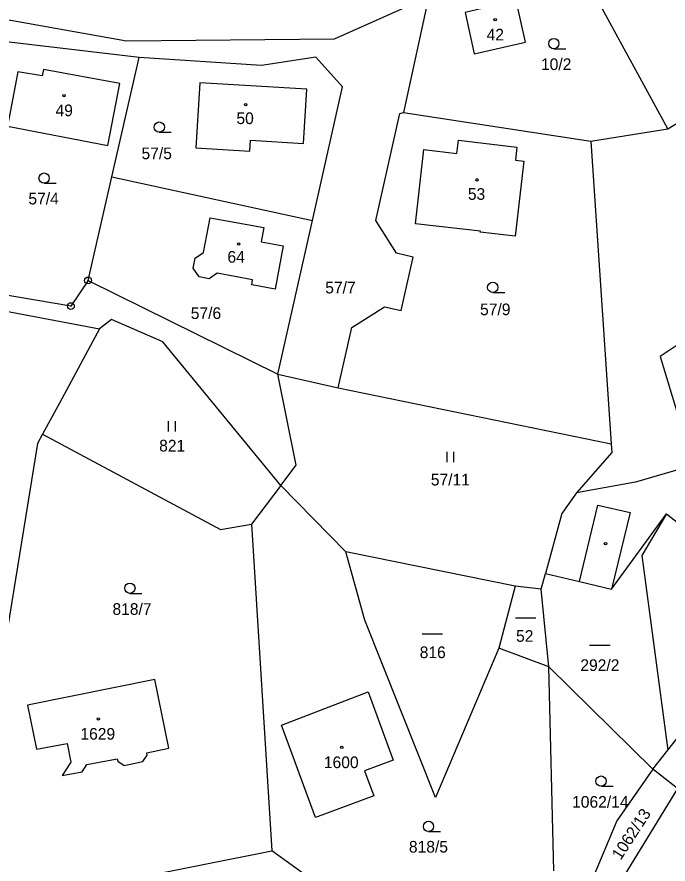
# Model space of a CAD drawing. Extents: x -680203 to -673936, y -1102717 to -1093650.
# Drawn here: x -678840.6 to -678745.8, y -1097696 to -1097572.5 of the extents above; entities that cross this region are included whole.
import ezdxf

# ---------------------------------------------------------------- set-up
doc = ezdxf.new("R2010")
doc.units = 0
for name, color, linetype in [('SOxx02xx_Koleje_param další_Popis10', 7, 'Continuous'), ('SOxxxxxx_Koleje_hlavní_body_Popis10', 7, 'Continuous'), ('SOxxxxxx_Koleje_param další_Popis10', 7, 'Continuous'), ('SOxxxxxx_Osa_bod_P', 7, 'Continuous'), ('SOxxxxxx_Staničení_Popis10', 7, 'Continuous'), ('x_prac', 7, 'Continuous')]:
    doc.layers.add(name, color=color, linetype=linetype)

msp = doc.modelspace()

# ---------------------------------------------------------------- linework, layer by layer
at = {"layer": 'SOxx02xx_Koleje_param další_Popis10'}
for centre, radius in [((-678830.25, -1097610.94), 0.5), ((-678830.25, -1097610.94), 0.0303), ((-678832.75, -1097614.68), 0.5), ((-678832.75, -1097614.68), 0.0303)]:
    msp.add_circle(centre, radius, dxfattribs=at)
at = {"layer": 'SOxxxxxx_Koleje_hlavní_body_Popis10'}
for p, q in [((-678762.43, -1097577.18), (-678760.68, -1097577.18)), ((-678819.87, -1097589.34), (-678818.12, -1097589.34)), ((-678836.64, -1097596.77), (-678834.89, -1097596.77)), ((-678771.33, -1097612.69), (-678769.58, -1097612.69)), ((-678818.51, -1097632.96), (-678818.51, -1097631.46)), ((-678817.51, -1097632.96), (-678817.51, -1097631.46)), ((-678777.97, -1097637.41), (-678777.97, -1097635.91)), ((-678776.97, -1097637.41), (-678776.97, -1097635.91)), ((-678824.15, -1097656.53), (-678822.4, -1097656.53)), ((-678768.03, -1097660.09), (-678765.03, -1097660.09)), ((-678781.62, -1097662.42), (-678778.62, -1097662.42)), ((-678757.24, -1097664.09), (-678754.24, -1097664.09)), ((-678755.56, -1097684.63), (-678753.81, -1097684.63)), ((-678780.68, -1097691.23), (-678778.93, -1097691.23))]:
    msp.add_line(p, q, dxfattribs=at)
for centre in [(-678762.43, -1097576.43), (-678819.87, -1097588.59), (-678836.64, -1097596.02), (-678771.33, -1097611.94), (-678824.15, -1097655.78), (-678755.56, -1097683.88), (-678780.68, -1097690.48)]:
    msp.add_circle(centre, 0.75, dxfattribs=at)
at = {"layer": 'SOxxxxxx_Koleje_param další_Popis10'}
for centre in [(-678770.97, -1097572.94), (-678833.75, -1097584), (-678807.28, -1097585.34), (-678773.62, -1097596.28), (-678808.3, -1097605.61), (-678754.91, -1097649.29), (-678828.75, -1097674.83), (-678793.3, -1097678.96)]:
    msp.add_circle(centre, 0.175, dxfattribs=at)
at = {"layer": 'SOxxxxxx_Staničení_Popis10'}
for p, q in [((-678758.71, -1097654.81), (-678756.03, -1097643.67)), ((-678756.03, -1097643.67), (-678751.34, -1097644.73)), ((-678751.34, -1097644.73), (-678754.03, -1097655.93))]:
    msp.add_line(p, q, dxfattribs=at)
at = {"layer": 'x_prac'}
for p, q in [((-678745.85, -1097588.85), (-678758.55, -1097565.52)), ((-678780.66, -1097569.63), (-678784.32, -1097586.47)), ((-678822.82, -1097578.47), (-678841.73, -1097576.24)), ((-678826.79, -1097595.82), (-678822.82, -1097578.47)), ((-678784.32, -1097586.47), (-678757.04, -1097590.62)), ((-678757.04, -1097590.62), (-678745.85, -1097588.85)), ((-678830.25, -1097610.94), (-678826.79, -1097595.82)), ((-678826.79, -1097595.82), (-678797.56, -1097602.19)), ((-678802.6, -1097624.59), (-678797.56, -1097602.19)), ((-678830.25, -1097610.94), (-678802.6, -1097624.59)), ((-678851.08, -1097613.73), (-678828.6, -1097617.98)), ((-678851.08, -1097613.73), (-678828.6, -1097617.98)), ((-678826.83, -1097616.62), (-678828.6, -1097617.98)), ((-678826.83, -1097616.62), (-678828.6, -1097617.98)), ((-678828.6, -1097617.98), (-678834.42, -1097628.8)), ((-678802.6, -1097624.59), (-678793.83, -1097626.56)), ((-678793.83, -1097626.56), (-678754.06, -1097634.75)), ((-678834.42, -1097628.8), (-678836.87, -1097633.33)), ((-678836.87, -1097633.33), (-678837.6, -1097634.67)), ((-678837.6, -1097634.67), (-678851.53, -1097720.29)), ((-678802.2, -1097640.83), (-678806.44, -1097646.44)), ((-678792.7, -1097650.47), (-678802.2, -1097640.83)), ((-678792.7, -1097650.47), (-678802.2, -1097640.83)), ((-678754.03, -1097655.93), (-678746.02, -1097644.93)), ((-678746.02, -1097644.93), (-678744.24, -1097646.35)), ((-678806.44, -1097646.44), (-678803.48, -1097694.06)), ((-678768.04, -1097655.46), (-678792.7, -1097650.47)), ((-678789.97, -1097660.43), (-678792.7, -1097650.47)), ((-678768.04, -1097655.46), (-678792.7, -1097650.47)), ((-678764.28, -1097655.93), (-678763.65, -1097653.62)), ((-678768.04, -1097655.46), (-678770.46, -1097664.52)), ((-678768.04, -1097655.46), (-678770.46, -1097664.52)), ((-678764.28, -1097655.93), (-678768.04, -1097655.46)), ((-678763.16, -1097667.22), (-678764.28, -1097655.93)), ((-678763.16, -1097667.22), (-678770.46, -1097664.52)), ((-678763.16, -1097667.22), (-678770.46, -1097664.52)), ((-678748, -1097682.14), (-678763.16, -1097667.22)), ((-678762.44, -1097696.96), (-678763.16, -1097667.22)), ((-678748, -1097682.14), (-678763.16, -1097667.22)), ((-678748, -1097682.14), (-678745.83, -1097679.39)), ((-678744.42, -1097684.98), (-678748, -1097682.14)), ((-678744.42, -1097684.98), (-678748, -1097682.14))]:
    msp.add_line(p, q, dxfattribs=at)
for points in [[(-678780.66, -1097569.63), (-678794.4, -1097575.79), (-678824.67, -1097576.09), (-678846.71, -1097572.15), (-678863.75, -1097565.95), (-678869.98, -1097562.3), (-678871.65, -1097565.05)], [(-678766.55, -1097576.22), (-678767.9, -1097570.14), (-678775.36, -1097571.91), (-678774.04, -1097577.92), (-678766.55, -1097576.22)], [(-678797.56, -1097602.19), (-678793.18, -1097582.71), (-678797.06, -1097578.42), (-678804.97, -1097579.63), (-678822.82, -1097578.47)], [(-678840.48, -1097580.53), (-678841.99, -1097588.47), (-678827.36, -1097591.27), (-678825.64, -1097582.24), (-678836.74, -1097580.18), (-678836.92, -1097581.12), (-678840.48, -1097580.53)], [(-678814.55, -1097591.62), (-678806.67, -1097592.11), (-678806.57, -1097590.52), (-678798.86, -1097590.99), (-678798.38, -1097583.06), (-678813.97, -1097582.12), (-678814.55, -1097591.62)], [(-678793.83, -1097626.56), (-678791.86, -1097617.79), (-678787.09, -1097614.77), (-678784.65, -1097615.32), (-678782.9, -1097607.53), (-678785.34, -1097606.98), (-678788.36, -1097602.21), (-678784.85, -1097586.63), (-678784.32, -1097586.47)], [(-678745.85, -1097588.85), (-678741.61, -1097586.29), (-678738.95, -1097593.35)], [(-678782.57, -1097602.71), (-678781.36, -1097591.85), (-678776.53, -1097592.44), (-678776.32, -1097590.52), (-678767.82, -1097591.5), (-678768.02, -1097593.4), (-678766.8, -1097593.54), (-678768.04, -1097604.48), (-678773.14, -1097603.9), (-678773.12, -1097603.76), (-678782.57, -1097602.71)], [(-678757.04, -1097590.62), (-678755.53, -1097613.06), (-678754.06, -1097634.75)], [(-678812.61, -1097610.7), (-678814.07, -1097610.41), (-678814.93, -1097609.17), (-678814.65, -1097607.71), (-678813.44, -1097606.85), (-678812.47, -1097601.79), (-678804.64, -1097603.23), (-678805.02, -1097605.32), (-678801.83, -1097605.91), (-678802.98, -1097612.2), (-678806.41, -1097611.57), (-678806.28, -1097610.83), (-678811.44, -1097609.89), (-678812.61, -1097610.7)], [(-678830.25, -1097610.94), (-678832.75, -1097614.68), (-678850.22, -1097611.71), (-678848.27, -1097604.02)], [(-678718.7, -1097605.14), (-678723.34, -1097608.58), (-678726.26, -1097609.36), (-678738.66, -1097616.5), (-678746.96, -1097622.01)], [(-678802.2, -1097640.83), (-678819.37, -1097619.88), (-678826.83, -1097616.62)], [(-678802.2, -1097640.83), (-678819.37, -1097619.88), (-678826.83, -1097616.62)], [(-678746.96, -1097622.01), (-678743.45, -1097633.56), (-678720.22, -1097627.52)], [(-678802.2, -1097640.83), (-678799.93, -1097637.83), (-678802.6, -1097624.59)], [(-678836.87, -1097633.33), (-678810.97, -1097647.21), (-678806.44, -1097646.44)], [(-678754.06, -1097634.75), (-678753.98, -1097635.99), (-678759.13, -1097641.89)], [(-678738.19, -1097636.75), (-678750.54, -1097640.35), (-678759.13, -1097641.89)], [(-678759.13, -1097641.89), (-678761.27, -1097644.9), (-678763.65, -1097653.62)], [(-678745.83, -1097679.39), (-678728.31, -1097657.08), (-678715.57, -1097643.51)], [(-678746.02, -1097644.93), (-678749.6, -1097651.03), (-678745.83, -1097679.39)], [(-678763.65, -1097653.62), (-678758.71, -1097654.81), (-678754.03, -1097655.93)], [(-678770.46, -1097664.52), (-678779.68, -1097686.28), (-678789.97, -1097660.43)], [(-678821.64, -1097680.09), (-678821.71, -1097679.75), (-678818.47, -1097679.09), (-678820.51, -1097669.06), (-678839.06, -1097672.84), (-678837.76, -1097679.23), (-678833.3, -1097678.39), (-678832.76, -1097681.13), (-678833.99, -1097683.09), (-678831.09, -1097682.53), (-678830.43, -1097681.46), (-678825.99, -1097680.62), (-678825.92, -1097680.96), (-678824.97, -1097681.59), (-678822.27, -1097681.04), (-678821.64, -1097680.09)], [(-678789.45, -1097670.88), (-678785.81, -1097680.82), (-678789.99, -1097682.38), (-678788.63, -1097686.05), (-678797.14, -1097689.21), (-678802.07, -1097675.71), (-678789.45, -1097670.88)], [(-678748, -1097682.14), (-678753.28, -1097689.68), (-678756.79, -1097698.1)], [(-678744.42, -1097684.98), (-678759.13, -1097709.01), (-678766.39, -1097726.6), (-678769.96, -1097737.86), (-678773.1, -1097742.8)], [(-678848.11, -1097721.64), (-678844.27, -1097702.16), (-678803.48, -1097694.06)], [(-678766.8, -1097720.51), (-678770.29, -1097717.98), (-678803.48, -1097694.06)]]:
    msp.add_lwpolyline(points, dxfattribs=at)

# ---------------------------------------------------------------- texts
at = {"layer": 'SOxxxxxx_Osa_bod_P'}
for s, p in [('42', (-678772.22, -1097575.97)), ('10/2', (-678764.3, -1097580.28)), ('49', (-678834.98, -1097587)), ('50', (-678808.64, -1097588.15)), ('57/5', (-678822.46, -1097593.27)), ('53', (-678774.95, -1097599.19)), ('57/4', (-678838.93, -1097599.86)), ('64', (-678809.95, -1097608.35)), ('57/7', (-678795.71, -1097612.83)), ('57/6', (-678815.29, -1097616.55)), ('57/9', (-678773.17, -1097616)), ('821', (-678819.89, -1097635.86)), ('57/11', (-678780.34, -1097640.81)), ('818/7', (-678826.69, -1097659.66)), ('52', (-678767.93, -1097663.59)), ('816', (-678781.96, -1097665.97)), ('292/2', (-678758.57, -1097667.84)), ('1629', (-678831.36, -1097677.85)), ('1600', (-678795.91, -1097681.99)), ('1062/14', (-678759.77, -1097687.76)), ('818/5', (-678783.53, -1097694.3))]:
    msp.add_text(s, height=1.7, dxfattribs=at).set_placement(p)
msp.add_text('1062/13', height=1.7, rotation=57, dxfattribs=at).set_placement((-678752.69, -1097695.49))

doc.saveas('drawing.dxf')
